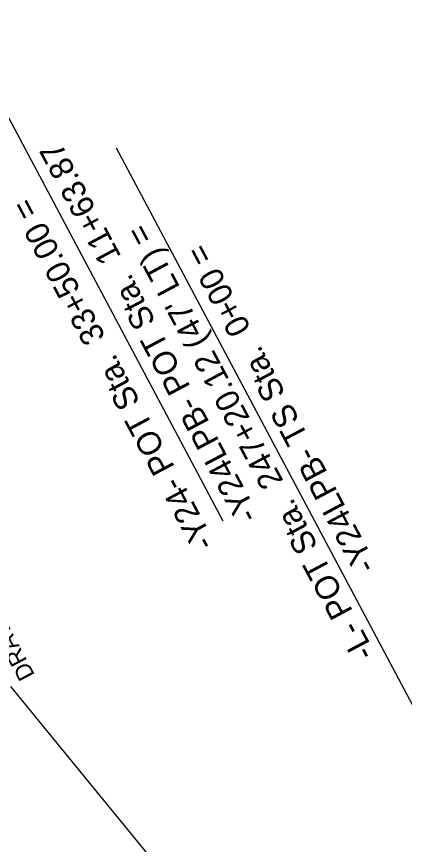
# Model space of a CAD drawing. Extents: x 2389099 to 2405615, y 552200 to 573532.
# Drawn here: x 2402133 to 2402247.9, y 570988.1 to 571233.3 of the extents above; entities that cross this region are included whole.
import ezdxf

# ---------------------------------------------------------------- set-up
doc = ezdxf.new("R2010")
doc.units = 0
for name, color, linetype in [('Old_Level_5', 7, 'Continuous'), ('Prop Conc 2ft 6in Curb and Gutter', 7, 'Continuous'), ('Prop Conc 5in Monolithic Keyed In Island', 7, 'Continuous'), ('Prop Conc Expressway Gutter', 7, 'Continuous'), ('Prop EOT', 7, 'Continuous'), ('Prop Horizontal Alignment', 7, 'Continuous'), ('Prop Horizontal Alignment Curve and Spiral Data', 7, 'Continuous'), ('Prop Lane Lines', 7, 'Continuous')]:
    doc.layers.add(name, color=color, linetype=linetype)

msp = doc.modelspace()

# ---------------------------------------------------------------- linework, layer by layer
at = {"layer": 'Old_Level_5'}
msp.add_line((2402209.7, 570939.08), (2402131.29, 571034.89), dxfattribs=at)
at = {"layer": 'Prop Conc 2ft 6in Curb and Gutter'}
msp.add_arc((2399929.8, 569697.99), 2854.63, 30.78279, 36.14596, dxfattribs=at)
at = {"layer": 'Prop Conc 5in Monolithic Keyed In Island'}
for radius in [2885.13, 2881.13]:
    msp.add_arc((2399929.8, 569697.99), radius, 30.78279, 37.67936, dxfattribs=at)
at = {"layer": 'Prop Conc Expressway Gutter'}
msp.add_spline([(2402344.87, 570994.4), (2402341.23, 570992.63), (2402337.59, 570990.86), (2402333.96, 570989.09), (2402330.32, 570987.33), (2402326.7, 570985.57), (2402323.07, 570983.82), (2402319.44, 570982.08), (2402315.82, 570980.34), (2402312.2, 570978.61), (2402308.58, 570976.9), (2402304.96, 570975.19), (2402301.33, 570973.49), (2402297.71, 570971.8), (2402294.09, 570970.13), (2402290.47, 570968.47), (2402286.85, 570966.82), (2402283.23, 570965.19), (2402279.6, 570963.57), (2402275.97, 570961.97), (2402272.34, 570960.39), (2402268.71, 570958.82), (2402265.08, 570957.28), (2402261.44, 570955.75), (2402257.8, 570954.24), (2402254.15, 570952.76), (2402250.5, 570951.29), (2402246.85, 570949.85), (2402243.2, 570948.43), (2402239.54, 570947.04), (2402235.87, 570945.67), (2402232.2, 570944.33), (2402228.53, 570943.01), (2402224.85, 570941.72), (2402221.17, 570940.46), (2402217.48, 570939.22), (2402214.83, 570938.36)], degree=3, dxfattribs=at)
at = {"layer": 'Prop EOT'}
msp.add_arc((2399929.8, 569697.99), 2857.13, 30.78279, 36.14596, dxfattribs=at)
msp.add_spline([(2402344, 570996.2), (2402340.36, 570994.43), (2402336.72, 570992.66), (2402333.08, 570990.89), (2402329.45, 570989.13), (2402325.82, 570987.37), (2402322.2, 570985.62), (2402318.58, 570983.88), (2402314.96, 570982.15), (2402311.34, 570980.42), (2402307.72, 570978.7), (2402304.1, 570977), (2402300.49, 570975.3), (2402296.87, 570973.62), (2402293.26, 570971.95), (2402289.64, 570970.29), (2402286.02, 570968.64), (2402282.41, 570967.02), (2402278.79, 570965.4), (2402275.17, 570963.8), (2402271.55, 570962.23), (2402267.92, 570960.66), (2402264.3, 570959.12), (2402260.67, 570957.6), (2402257.04, 570956.09), (2402253.4, 570954.61), (2402249.76, 570953.15), (2402246.12, 570951.71), (2402242.48, 570950.3), (2402238.83, 570948.91), (2402235.18, 570947.54), (2402231.52, 570946.21), (2402227.86, 570944.89), (2402224.2, 570943.61), (2402220.53, 570942.35), (2402216.86, 570941.12), (2402213.18, 570939.93), (2402209.5, 570938.76), (2402205.81, 570937.62), (2402202.12, 570936.52), (2402198.43, 570935.45), (2402196.02, 570934.77)], degree=3, dxfattribs=at)
at = {"layer": 'Prop Horizontal Alignment'}
msp.add_arc((2399929.8, 569697.99), 2887.13, 22.84477, 37.67936, dxfattribs=at)
at = {"layer": 'Prop Horizontal Alignment Curve and Spiral Data'}
for p, q in [((2402194.2, 571083.79), (2402113.98, 571234.66)), ((2402254.84, 571020.84), (2402162.58, 571194.37))]:
    msp.add_line(p, q, dxfattribs=at)
at = {"layer": 'Prop Lane Lines'}
for radius, start in [(2921.13, 30.86392), (2909.13, 30.96433), (2897.13, 30.86392), (2869.13, 30.9716)]:
    msp.add_arc((2399929.8, 569697.99), radius, start, 37.67936, dxfattribs=at)

# ---------------------------------------------------------------- texts
at = {"layer": 'Old_Level_5'}
msp.add_text('DRAWING 846.01)', height=5, rotation=117.9999, dxfattribs=at).set_placement((2402138.5, 571038.28))
at = {"layer": 'Prop Horizontal Alignment Curve and Spiral Data'}
for s, rotation, p in [('-Y24LPB- POT Sta.  11+63.87', 117.9974, (2402204.93, 571085.48)), ('-Y24- POT Sta.  33+50.00 =', 117.9974, (2402191.99, 571077.32)), ("-L- POT Sta.  247+20.12 (47' LT) =", 118.0696, (2402239.37, 571044.73)), ('-Y24LPB- TS Sta.  0+00 =', 117.9042, (2402239.87, 571070.57))]:
    msp.add_text(s, height=7, rotation=rotation, dxfattribs=at).set_placement(p)

doc.saveas('drawing.dxf')
